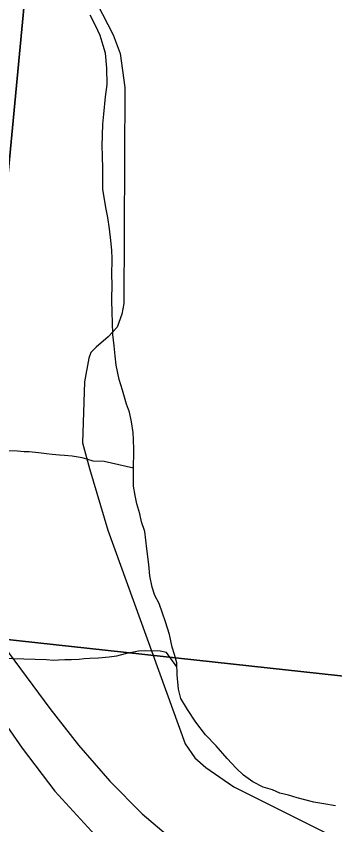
# Model space of a CAD drawing. Extents: x -8.2 to 38.5, y -0.1 to 21.9.
# Drawn here: x 3.8802 to 4.0747, y 18.1847 to 18.6778 of the extents above; entities that cross this region are included whole.
import ezdxf

# ---------------------------------------------------------------- set-up
doc = ezdxf.new("R2010")
doc.units = 0
for name, color, linetype in [('GM_X_Adjacent_County_Text', 7, 'Continuous'), ('GM_X_Airport_Location_Class_3', 7, 'Continuous'), ('GM_X_Minor_River', 7, 'Continuous'), ('GM_X_State_Location', 7, 'Continuous'), ('GM_X_Township_Subdivision_Text', 7, 'Continuous')]:
    doc.layers.add(name, color=color, linetype=linetype)

msp = doc.modelspace()

# ---------------------------------------------------------------- linework, layer by layer
at = {"layer": 'GM_X_Adjacent_County_Text'}
for points in [[(3.94314, 19.29912), (3.84833, 18.30047), (2.83734, 18.40237), (2.94081, 19.38227)], [(3.94314, 19.29912), (4.94575, 19.17922), (4.83948, 18.19258), (3.84833, 18.30047)]]:
    msp.add_lwpolyline(points, close=True, dxfattribs=at)
msp.add_lwpolyline([(3.75128, 17.38985), (3.84833, 18.30047), (4.83948, 18.19258), (4.75441, 17.38985)], dxfattribs=at)
at = {"layer": 'GM_X_Airport_Location_Class_3'}
msp.add_lwpolyline([(3.4094, 18.91703), (3.54394, 18.72194), (3.6115, 18.62456), (3.80034, 18.35105), (3.84376, 18.28895), (3.8839, 18.23152), (3.90386, 18.2052), (3.92843, 18.17844), (3.94926, 18.15958), (3.97164, 18.14225), (3.99927, 18.12427), (4.03722, 18.10519), (4.06573, 18.094), (4.08985, 18.08654), (4.12385, 18.07909), (4.15214, 18.07558), (4.18397, 18.07447), (4.18884, 18.07473)], dxfattribs=at)
at = {"layer": 'GM_X_Minor_River'}
for points in [[(4.07509, 18.19623), (4.0679, 18.19757), (4.06184, 18.1985), (4.05164, 18.20107), (4.04636, 18.20274), (4.04107, 18.20403), (4.03657, 18.20606), (4.03091, 18.20774), (4.02453, 18.21097), (4.01893, 18.21493), (4.01449, 18.21925), (4.00894, 18.22511), (4.00231, 18.23291), (3.99564, 18.23957), (3.98977, 18.24735), (3.98466, 18.25511), (3.98065, 18.2617), (3.97929, 18.26745), (3.97838, 18.27623), (3.9782, 18.28348), (3.97681, 18.28846), (3.97542, 18.29307), (3.97372, 18.30074), (3.97127, 18.30842), (3.96951, 18.3138), (3.96739, 18.31957), (3.96486, 18.32459), (3.9631, 18.32959), (3.96176, 18.33649), (3.96119, 18.34336), (3.95992, 18.35291), (3.95869, 18.36361), (3.95657, 18.36938), (3.95556, 18.37436), (3.95383, 18.3805), (3.95282, 18.38548), (3.95184, 18.39122), (3.95171, 18.40075), (3.95206, 18.41368), (3.95184, 18.4194), (3.95158, 18.42398), (3.95062, 18.43048), (3.94925, 18.43623), (3.94748, 18.44123), (3.94505, 18.44968), (3.94295, 18.45621), (3.94128, 18.46501), (3.94068, 18.47074), (3.94008, 18.47685), (3.93913, 18.48373), (3.93894, 18.49097), (3.93873, 18.49707), (3.93855, 18.50469), (3.93882, 18.51459), (3.93857, 18.51955), (3.93885, 18.52982), (3.93862, 18.53516), (3.93801, 18.54089), (3.93707, 18.54815), (3.93611, 18.55503), (3.93511, 18.56001), (3.93378, 18.56728), (3.93316, 18.57225), (3.9331, 18.58444), (3.93295, 18.59282), (3.93273, 18.59854), (3.93309, 18.61185), (3.93363, 18.61793), (3.93468, 18.62857), (3.93564, 18.63615), (3.93553, 18.64606), (3.93464, 18.65522), (3.93324, 18.65983), (3.93151, 18.66597), (3.92863, 18.67214), (3.92538, 18.67833)], [(3.95175, 18.40212), (3.93398, 18.40619), (3.92715, 18.40638), (3.92338, 18.40763), (3.92036, 18.40848), (3.9143, 18.40941), (3.90975, 18.40991), (3.90671, 18.41), (3.90216, 18.41051), (3.89875, 18.41098), (3.89382, 18.4115), (3.88813, 18.41204), (3.88509, 18.41213), (3.88092, 18.41262), (3.86344, 18.41311)], [(3.97826, 18.28104), (3.9719, 18.28974), (3.96813, 18.29061), (3.95901, 18.29087), (3.95482, 18.2906), (3.94678, 18.28892), (3.94142, 18.28755), (3.93684, 18.28691), (3.93036, 18.28633), (3.92503, 18.2861), (3.9216, 18.28582), (3.91855, 18.28552), (3.91398, 18.28527), (3.9098, 18.28538), (3.90599, 18.28511), (3.90294, 18.28481), (3.89877, 18.28531), (3.87103, 18.28608)]]:
    msp.add_lwpolyline(points, dxfattribs=at)
at = {"layer": 'GM_X_State_Location'}
for points in [[(3.4094, 18.91703), (3.54394, 18.72194), (3.6115, 18.62456), (3.80034, 18.35105), (3.84376, 18.28895), (3.8839, 18.23152), (3.90386, 18.2052), (3.92843, 18.17844), (3.94926, 18.15958), (3.97164, 18.14225), (3.99927, 18.12427), (4.03722, 18.10519), (4.06573, 18.094), (4.08985, 18.08654), (4.12385, 18.07909), (4.15214, 18.07558), (4.18397, 18.07447), (4.18884, 18.07473)], [(3.5583, 18.73049), (3.62673, 18.63157), (3.80943, 18.3789), (3.84742, 18.32734), (3.90067, 18.25564), (3.91822, 18.23327), (3.9373, 18.21133), (3.95704, 18.19138), (3.97853, 18.17339), (4.00529, 18.15475), (4.03161, 18.14027), (4.0564, 18.12843), (4.0825, 18.119), (4.10903, 18.11198), (4.13645, 18.10584), (4.1654, 18.10255), (4.19545, 18.10236), (4.21804, 18.1043), (4.24502, 18.10847), (4.27243, 18.11461), (4.30223, 18.12361), (4.32285, 18.1326), (4.33956, 18.14129)]]:
    msp.add_lwpolyline(points, dxfattribs=at)
at = {"layer": 'GM_X_Township_Subdivision_Text'}
msp.add_lwpolyline([(3.89003, 18.74364), (3.9041, 18.7319), (3.91649, 18.7107), (3.93934, 18.66643), (3.94361, 18.65493), (3.94652, 18.63434), (3.94593, 18.50252), (3.94464, 18.49609), (3.94178, 18.48818), (3.93632, 18.48224), (3.92895, 18.47596), (3.92582, 18.47262), (3.9246, 18.46923), (3.92197, 18.45486), (3.92067, 18.41765), (3.92484, 18.40197), (3.93607, 18.36446), (3.98337, 18.23409), (3.98924, 18.22559), (3.99594, 18.21972), (4.01312, 18.20789), (4.12079, 18.15392), (4.16175, 18.16836), (4.23248, 18.19331)], dxfattribs=at)

doc.saveas('drawing.dxf')
